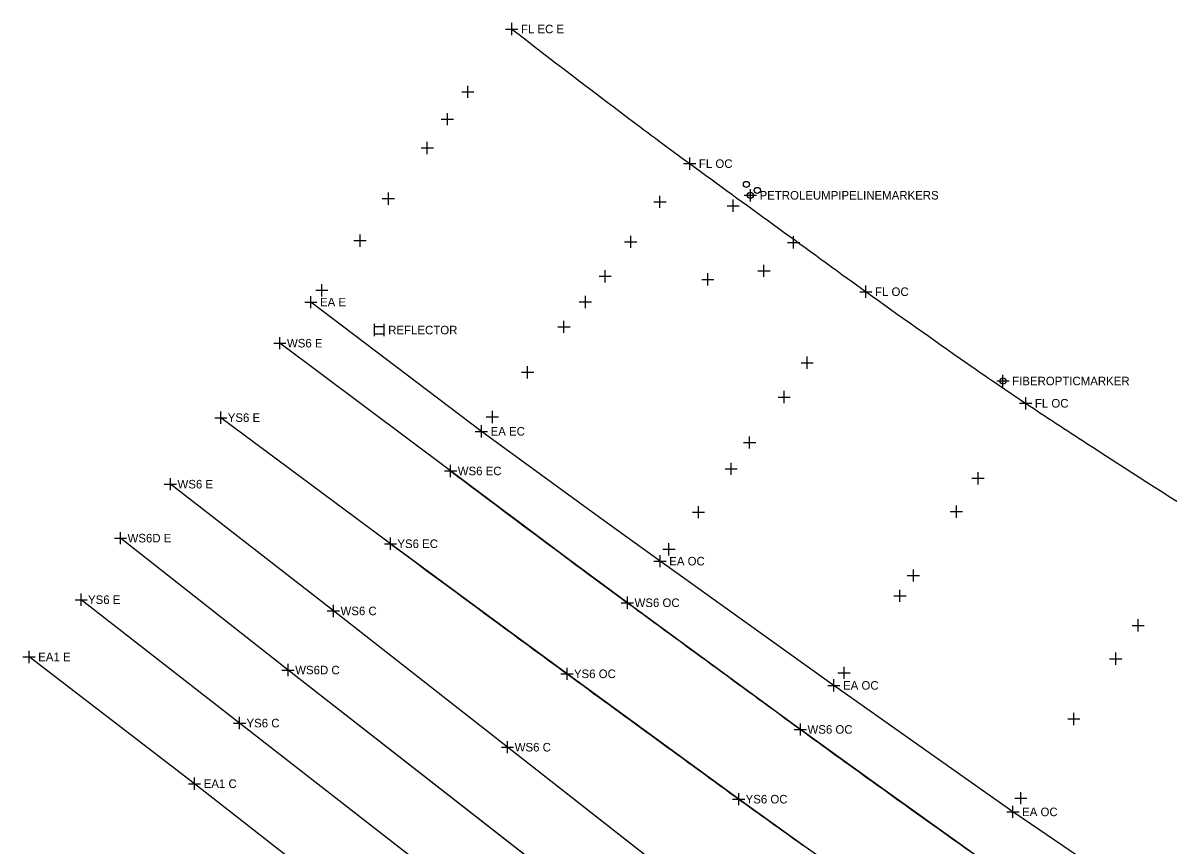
# Model space of a CAD drawing. Extents: x 1324236 to 1326110, y 459090 to 460782.
# Drawn here: x 1324355.3 to 1324542.9, y 460647.5 to 460782.2 of the extents above; entities that cross this region are included whole.
import ezdxf

# ---------------------------------------------------------------- set-up
doc = ezdxf.new("R2010")
doc.units = 0
for name, color, linetype in [('BD_X_Canopy', 7, 'Continuous'), ('DR_X_Ditch', 7, 'Continuous'), ('DT_X_Break_Line', 7, 'Continuous'), ('DT_X_Terrain_Ground_Line', 7, 'Continuous'), ('DV_X_Property_Line', 7, 'Continuous'), ('PM_X_Channelizing_Line', 7, 'Continuous'), ('PM_X_CL_Double_Solid', 7, 'Continuous'), ('PM_X_Edge_Line', 7, 'Continuous'), ('PM_X_Lane_Line', 7, 'Continuous'), ('PV_X_Shoulder', 7, 'Continuous'), ('RW_X_CL', 7, 'Continuous'), ('RW_X_Esmt_SH', 7, 'Continuous')]:
    doc.layers.add(name, color=color, linetype=linetype)

msp = doc.modelspace()

# ---------------------------------------------------------------- linework, layer by layer
at = {"layer": 'BD_X_Canopy'}
msp.add_lwpolyline([(1324899.46, 460285.8), (1324816.32, 460350.02), (1324738, 460411.76), (1324655.48, 460475.52), (1324571, 460541.76), (1324483.76, 460609.87), (1324398.74, 460676.2), (1324371.29, 460697.8)], dxfattribs=at)
at = {"layer": 'DR_X_Ditch'}
for points in [[(1324552.81, 460617.74), (1324540.09, 460626.06), (1324540.09, 460626.06), (1324525.42, 460636.02), (1324525.42, 460636.02), (1324512.1, 460645.34), (1324512.1, 460645.34), (1324494.23, 460658.1), (1324494.23, 460658.1), (1324482.65, 460666.47), (1324482.65, 460666.47), (1324481.9, 460667.02), (1324481.9, 460667.02), (1324454.32, 460687.22), (1324454.32, 460687.22), (1324444.49, 460694.48), (1324444.49, 460694.48), (1324425.36, 460708.8), (1324425.36, 460708.8), (1324397.39, 460729.73)], [(1324543.75, 460605.86), (1324531.79, 460613.74), (1324531.79, 460613.74), (1324516.8, 460623.89), (1324516.8, 460623.89), (1324502.84, 460633.57), (1324502.84, 460633.57), (1324483.04, 460647.53), (1324483.04, 460647.53), (1324472.56, 460655.05), (1324472.56, 460655.05), (1324471.98, 460655.47), (1324471.98, 460655.47), (1324444.43, 460675.58), (1324444.43, 460675.58), (1324434.6, 460682.79), (1324434.6, 460682.79), (1324415.52, 460696.88), (1324415.52, 460696.88), (1324387.73, 460717.53)], [(1324878.81, 460316.8), (1324851.22, 460338.14), (1324823.13, 460360.06), (1324797.18, 460380.62), (1324771.19, 460400.89), (1324745.05, 460421.13), (1324717.74, 460442.29), (1324690.08, 460463.98), (1324662.89, 460485.28), (1324634.89, 460507.31), (1324608, 460528.25), (1324578.82, 460551.06), (1324545.51, 460577.03), (1324519.35, 460597.5), (1324491.34, 460619.11), (1324462.72, 460641.59), (1324434.69, 460663.56), (1324406.17, 460685.88), (1324379.47, 460706.64)], [(1324891.6, 460277.31), (1324809.63, 460340.84), (1324730.77, 460402.67), (1324648.48, 460466.74), (1324563.88, 460532.79), (1324477.11, 460600.29), (1324390.8, 460667.51), (1324364.85, 460687.72)]]:
    msp.add_lwpolyline(points, dxfattribs=at)
at = {"layer": 'DT_X_Break_Line'}
for centre in [(1324473.81, 460755.73), (1324474.47, 460753.95), (1324475.6, 460754.74)]:
    msp.add_circle(centre, 0.5, dxfattribs=at)
at = {"layer": 'DT_X_Terrain_Ground_Line'}
for p, q in [((1324412.84, 460732.88), (1324412.84, 460730.88)), ((1324412.84, 460732.48), (1324414.44, 460732.48)), ((1324414.44, 460732.88), (1324414.44, 460730.88)), ((1324412.84, 460731.28), (1324414.44, 460731.28))]:
    msp.add_line(p, q, dxfattribs=at)
at = {"layer": 'DV_X_Property_Line'}
for p, q in [((1324402.47, 460735.45), (1324402.47, 460737.45)), ((1324401.47, 460736.45), (1324403.47, 460736.45)), ((1324429.41, 460715.29), (1324431.41, 460715.29)), ((1324430.41, 460714.29), (1324430.41, 460716.29)), ((1324459.67, 460693.03), (1324459.67, 460695.03)), ((1324458.67, 460694.03), (1324460.67, 460694.03)), ((1324356.31, 460677.35), (1324356.31, 460679.35)), ((1324355.31, 460678.35), (1324357.31, 460678.35)), ((1324487.14, 460673.68), (1324489.14, 460673.68)), ((1324488.14, 460672.68), (1324488.14, 460674.68)), ((1324382.42, 460657.59), (1324384.42, 460657.59)), ((1324383.42, 460656.59), (1324383.42, 460658.59)), ((1324517.47, 460651.97), (1324517.47, 460653.97)), ((1324516.47, 460652.97), (1324518.47, 460652.97))]:
    msp.add_line(p, q, dxfattribs=at)
at = {"layer": 'PM_X_Channelizing_Line'}
msp.add_circle((1324515.84, 460723.54), 0.5, dxfattribs=at)
at = {"layer": 'PM_X_CL_Double_Solid'}
for centre, radius, start, end in [((1325968.09, 462767.82), 2509.17, 232.34957, 232.90028), ((1324857.02, 461298.72), 667.23, 232.90028, 233.96822), ((1381653.48, 539381.22), 97221.44, 233.9682214, 233.9882659), ((1324626.55, 460924.19), 228.78, 233.9883, 234.4015), ((1325470.95, 462103.7), 1679.38, 234.40148, 235.09065), ((1324834.12, 461191.14), 566.59, 235.0906, 236.2772), ((1324972.91, 461399.06), 816.57, 236.27716, 237.11748), ((1326215.73, 463321.45), 3105.72, 237.11748, 237.54836)]:
    msp.add_arc(centre, radius, start, end, dxfattribs=at)
at = {"layer": 'PM_X_Edge_Line'}
for p, q in [((1324425.36, 460708.8), (1324397.39, 460729.73)), ((1324415.52, 460696.88), (1324387.73, 460717.53)), ((1324406.17, 460685.88), (1324379.47, 460706.64)), ((1324390.8, 460667.51), (1324364.85, 460687.72)), ((1324434.69, 460663.56), (1324406.17, 460685.88)), ((1324477.11, 460600.29), (1324390.8, 460667.51)), ((1324462.72, 460641.59), (1324434.69, 460663.56))]:
    msp.add_line(p, q, dxfattribs=at)
for centre, radius, start, end in [((1327811.79, 465212.56), 5634.87, 233.06006, 233.303), ((1330731.5, 469231.52), 10617.52, 233.497065, 233.625032), ((1325326.81, 461878.33), 1476.48, 233.303, 233.77759), ((1583142.71, 813850.14), 437771.32, 233.7775885, 233.782062), ((1326099.88, 462943.6), 2807.92, 233.62503, 233.87387), ((1681266.42, 949532.21), 605229.49, 233.87387063, 233.87709953), ((1324673.34, 460928.43), 324.01, 233.7821, 233.9465), ((1325714.3, 462358.37), 2092.72, 233.9465, 234.33772), ((1327376.91, 464675.35), 4944.5, 234.33772, 234.59224), ((1324629.13, 460870.79), 266.57, 233.8771, 234.0309), ((1325180.95, 461631.18), 1206.08, 234.03095, 234.64372)]:
    msp.add_arc(centre, radius, start, end, dxfattribs=at)
at = {"layer": 'PM_X_Lane_Line'}
for p, q in [((1324398.74, 460676.2), (1324371.29, 460697.8)), ((1324483.76, 460609.87), (1324398.74, 460676.2))]:
    msp.add_line(p, q, dxfattribs=at)
at = {"layer": 'PV_X_Shoulder'}
for points in [[(1324545.31, 460634.03), (1324520.36, 460651), (1324517.47, 460652.97), (1324509.69, 460658.41), (1324488.14, 460673.68), (1324487.45, 460674.17), (1324459.67, 460694.03), (1324449.74, 460701.18), (1324430.41, 460715.29), (1324402.47, 460736.45)], [(1324884.45, 460266.49), (1324856.61, 460288.28), (1324829.47, 460309.8), (1324801.93, 460331.35), (1324773.75, 460352.98), (1324722.57, 460392.66), (1324640.21, 460456.72), (1324556.83, 460521.94), (1324468.66, 460590.9), (1324383.42, 460657.59), (1324356.31, 460678.35)]]:
    msp.add_lwpolyline(points, dxfattribs=at)
at = {"layer": 'RW_X_CL'}
for p, q in [((1324428.19, 460769.9), (1324428.19, 460771.9)), ((1324427.19, 460770.9), (1324429.19, 460770.9)), ((1324423.84, 460766.41), (1324425.84, 460766.41)), ((1324424.84, 460765.41), (1324424.84, 460767.41)), ((1324421.55, 460760.71), (1324421.55, 460762.71)), ((1324420.55, 460761.71), (1324422.55, 460761.71)), ((1324415.17, 460752.41), (1324415.17, 460754.41)), ((1324474.47, 460752.95), (1324474.47, 460754.95)), ((1324414.17, 460753.41), (1324416.17, 460753.41)), ((1324458.65, 460752.88), (1324460.65, 460752.88)), ((1324459.65, 460751.88), (1324459.65, 460753.88)), ((1324471.65, 460751.25), (1324471.65, 460753.25)), ((1324473.47, 460753.95), (1324475.47, 460753.95)), ((1324470.65, 460752.25), (1324472.65, 460752.25)), ((1324410.53, 460745.53), (1324410.53, 460747.53)), ((1324454.86, 460745.33), (1324454.86, 460747.33)), ((1324481.55, 460745.23), (1324481.55, 460747.23)), ((1324409.53, 460746.53), (1324411.53, 460746.53)), ((1324453.86, 460746.33), (1324455.86, 460746.33)), ((1324480.55, 460746.23), (1324482.55, 460746.23)), ((1324450.67, 460739.68), (1324450.67, 460741.68)), ((1324475.69, 460741.58), (1324477.69, 460741.58)), ((1324476.69, 460740.58), (1324476.69, 460742.58)), ((1324404.26, 460737.4), (1324404.26, 460739.4)), ((1324449.67, 460740.68), (1324451.67, 460740.68)), ((1324466.49, 460740.17), (1324468.49, 460740.17)), ((1324467.49, 460739.17), (1324467.49, 460741.17)), ((1324403.26, 460738.4), (1324405.26, 460738.4)), ((1324447.43, 460735.48), (1324447.43, 460737.48)), ((1324446.43, 460736.48), (1324448.43, 460736.48)), ((1324442.92, 460732.4), (1324444.92, 460732.4)), ((1324443.92, 460731.4), (1324443.92, 460733.4)), ((1324397.39, 460728.73), (1324397.39, 460730.73)), ((1324396.39, 460729.73), (1324398.39, 460729.73)), ((1324482.77, 460726.53), (1324484.77, 460726.53)), ((1324483.77, 460725.53), (1324483.77, 460727.53)), ((1324436.98, 460724.97), (1324438.98, 460724.97)), ((1324437.98, 460723.97), (1324437.98, 460725.97)), ((1324515.84, 460722.54), (1324515.84, 460724.54)), ((1324514.84, 460723.54), (1324516.84, 460723.54)), ((1324479, 460720.9), (1324481, 460720.9)), ((1324480, 460719.9), (1324480, 460721.9)), ((1324386.73, 460717.53), (1324388.73, 460717.53)), ((1324387.73, 460716.53), (1324387.73, 460718.53)), ((1324431.2, 460717.65), (1324433.2, 460717.65)), ((1324432.2, 460716.65), (1324432.2, 460718.65)), ((1324473.33, 460713.46), (1324475.33, 460713.46)), ((1324474.33, 460712.46), (1324474.33, 460714.46)), ((1324425.36, 460707.8), (1324425.36, 460709.8)), ((1324471.32, 460708.15), (1324471.32, 460710.15)), ((1324379.47, 460705.64), (1324379.47, 460707.64)), ((1324424.36, 460708.8), (1324426.36, 460708.8)), ((1324470.32, 460709.15), (1324472.32, 460709.15)), ((1324510.76, 460707.6), (1324512.76, 460707.6)), ((1324511.76, 460706.6), (1324511.76, 460708.6)), ((1324378.47, 460706.64), (1324380.47, 460706.64)), ((1324464.97, 460702.05), (1324466.97, 460702.05)), ((1324465.97, 460701.05), (1324465.97, 460703.05)), ((1324507.2, 460702.15), (1324509.2, 460702.15)), ((1324508.2, 460701.15), (1324508.2, 460703.15)), ((1324371.29, 460696.8), (1324371.29, 460698.8)), ((1324370.29, 460697.8), (1324372.29, 460697.8)), ((1324414.52, 460696.88), (1324416.52, 460696.88)), ((1324415.52, 460695.88), (1324415.52, 460697.88)), ((1324461.12, 460694.97), (1324461.12, 460696.97)), ((1324460.12, 460695.97), (1324462.12, 460695.97)), ((1324501.16, 460690.69), (1324501.16, 460692.69)), ((1324500.16, 460691.69), (1324502.16, 460691.69)), ((1324364.85, 460686.72), (1324364.85, 460688.72)), ((1324498.96, 460687.36), (1324498.96, 460689.36)), ((1324363.85, 460687.72), (1324365.85, 460687.72)), ((1324406.17, 460684.88), (1324406.17, 460686.88)), ((1324453.32, 460687.22), (1324455.32, 460687.22)), ((1324454.32, 460686.22), (1324454.32, 460688.22)), ((1324497.96, 460688.36), (1324499.96, 460688.36)), ((1324405.17, 460685.88), (1324407.17, 460685.88)), ((1324536.99, 460683.51), (1324538.99, 460683.51)), ((1324537.99, 460682.51), (1324537.99, 460684.51)), ((1324533.31, 460678.05), (1324535.31, 460678.05)), ((1324534.31, 460677.05), (1324534.31, 460679.05)), ((1324397.74, 460676.2), (1324399.74, 460676.2)), ((1324398.74, 460675.2), (1324398.74, 460677.2)), ((1324443.43, 460675.58), (1324445.43, 460675.58)), ((1324444.43, 460674.58), (1324444.43, 460676.58)), ((1324488.81, 460675.74), (1324490.81, 460675.74)), ((1324489.81, 460674.74), (1324489.81, 460676.74)), ((1324390.8, 460666.51), (1324390.8, 460668.51)), ((1324526.45, 460668.19), (1324528.45, 460668.19)), ((1324527.45, 460667.19), (1324527.45, 460669.19)), ((1324389.8, 460667.51), (1324391.8, 460667.51)), ((1324481.65, 460666.47), (1324483.65, 460666.47)), ((1324482.65, 460665.47), (1324482.65, 460667.47)), ((1324434.69, 460662.56), (1324434.69, 460664.56)), ((1324433.69, 460663.56), (1324435.69, 460663.56)), ((1324471.56, 460655.05), (1324473.56, 460655.05)), ((1324472.56, 460654.05), (1324472.56, 460656.05)), ((1324517.76, 460655.21), (1324519.76, 460655.21)), ((1324518.76, 460654.21), (1324518.76, 460656.21))]:
    msp.add_line(p, q, dxfattribs=at)
at = {"layer": 'RW_X_Esmt_SH'}
for p, q in [((1324434.38, 460781.18), (1324436.38, 460781.18)), ((1324435.38, 460780.18), (1324435.38, 460782.18)), ((1324464.53, 460758.13), (1324464.53, 460760.13)), ((1324463.53, 460759.13), (1324465.53, 460759.13)), ((1324492.38, 460738.16), (1324494.38, 460738.16)), ((1324493.38, 460737.16), (1324493.38, 460739.16)), ((1324519.56, 460718.89), (1324519.56, 460720.89)), ((1324518.56, 460719.89), (1324520.56, 460719.89))]:
    msp.add_line(p, q, dxfattribs=at)

# ---------------------------------------------------------------- texts
at = {"layer": 'DV_X_Property_Line'}
for s, p in [('EA E', (1324403.97, 460735.75)), ('EA EC', (1324431.91, 460714.59)), ('EA OC', (1324461.17, 460693.33)), ('EA1 E', (1324357.81, 460677.65)), ('EA OC', (1324489.64, 460672.98)), ('EA1 C', (1324384.92, 460656.89)), ('EA OC', (1324518.97, 460652.27))]:
    msp.add_text(s, height=1.4, dxfattribs=at).set_placement(p)
at = {"layer": 'RW_X_CL'}
for s, p in [('PETROLEUMPIPELINEMARKERS', (1324475.97, 460753.25)), ('WS6 E', (1324398.56, 460729.03)), ('FIBEROPTICMARKER', (1324517.34, 460722.84)), ('YS6 E', (1324388.86, 460716.83)), ('WS6 EC', (1324426.53, 460708.1)), ('WS6 E', (1324380.63, 460705.94)), ('WS6D E', (1324372.45, 460697.1)), ('YS6 EC', (1324416.64, 460696.18)), ('YS6 E', (1324365.97, 460687.02)), ('WS6 OC', (1324455.49, 460686.52)), ('WS6 C', (1324407.33, 460685.18)), ('WS6D C', (1324399.91, 460675.5)), ('YS6 OC', (1324445.56, 460674.88)), ('YS6 C', (1324391.93, 460666.81)), ('WS6 OC', (1324483.82, 460665.77)), ('WS6 C', (1324435.86, 460662.86)), ('YS6 OC', (1324473.68, 460654.35))]:
    msp.add_text(s, height=1.4, dxfattribs=at).set_placement(p)
at = {"layer": 'RW_X_Esmt_SH'}
for s, p in [('FL EC E', (1324436.88, 460780.48)), ('FL OC', (1324466.03, 460758.43)), ('FL OC', (1324494.88, 460737.46)), ('REFLECTOR', (1324415.14, 460731.18)), ('FL OC', (1324521.06, 460719.19))]:
    msp.add_text(s, height=1.4, dxfattribs=at).set_placement(p)

doc.saveas('drawing.dxf')
